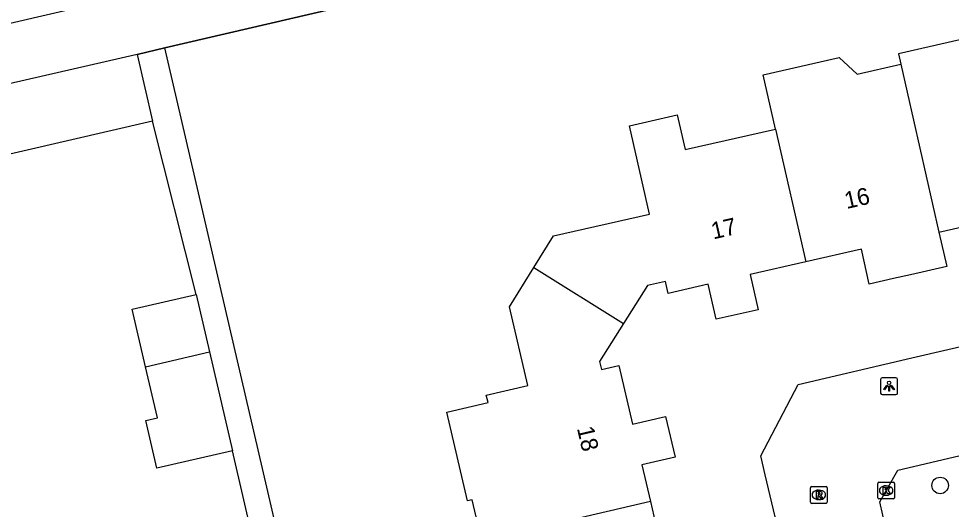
# Model space of a CAD drawing. Extents: x 158461 to 159795, y 387220 to 388672.
# Drawn here: x 159503.4 to 159558.7, y 388181.8 to 388210.9 of the extents above; entities that cross this region are included whole.
import ezdxf

# ---------------------------------------------------------------- set-up
doc = ezdxf.new("R2010")
doc.units = 0
for name, color, linetype in [('IMGEO_Boom', 7, 'Continuous'), ('IMGEO_Kolk', 7, 'Continuous'), ('IMGEO_Lichtpunt', 7, 'Continuous'), ('IMGEO_Muur', 7, 'Continuous'), ('IMGEO_Pand', 7, 'Continuous'), ('IMGEO_Pand_nummerreeks', 7, 'Continuous'), ('IMGEO_Rijbaan_lokaal_gesloten', 7, 'Continuous'), ('IMGEO_Rijbaan_lokaal_open', 7, 'Continuous'), ('IMGEO_Rioolput', 7, 'Continuous'), ('IMGEO_Voetpad_open', 7, 'Continuous')]:
    doc.layers.add(name, color=color, linetype=linetype)

msp = doc.modelspace()

# ---------------------------------------------------------------- linework, layer by layer
at = {"layer": 'IMGEO_Boom'}
msp.add_circle((159557.991, 388183.221), 0.489, dxfattribs=at)
at = {"layer": 'IMGEO_Kolk'}
for p, q in [((159554.294, 388182.492), (159554.294, 388183.344)), ((159554.369, 388183.418), (159555.221, 388183.418)), ((159555.295, 388183.344), (159555.295, 388182.492)), ((159554.782, 388183.198), (159554.807, 388183.198)), ((159555.221, 388182.418), (159554.369, 388182.418)), ((159554.805, 388182.638), (159554.78, 388182.638))]:
    msp.add_line(p, q, dxfattribs=at)
for points in [[(159554.294, 388182.492), (159554.294, 388183.344)], [(159554.369, 388183.418), (159555.221, 388183.418)], [(159555.295, 388183.344), (159555.295, 388182.492)], [(159554.615, 388183.118), (159554.738, 388183.118), (159554.738, 388182.967), (159554.868, 388183.118), (159555.032, 388183.118), (159554.886, 388182.967), (159555.039, 388182.718), (159554.887, 388182.718), (159554.802, 388182.882), (159554.738, 388182.815), (159554.738, 388182.718), (159554.615, 388182.718), (159554.615, 388183.118)], [(159555.221, 388182.418), (159554.369, 388182.418)]]:
    msp.add_lwpolyline(points, dxfattribs=at)
for centre, start, end in [((159554.371, 388183.342), 91.552, 178.448), ((159554.371, 388183.342), 91.552, 178.448), ((159555.219, 388183.342), 1.552, 88.448), ((159555.219, 388183.342), 1.552, 88.448), ((159554.371, 388182.494), 181.552, 268.448), ((159554.371, 388182.494), 181.552, 268.448), ((159555.219, 388182.494), 271.552, 358.448), ((159555.219, 388182.494), 271.552, 358.448)]:
    msp.add_arc(centre, 0.0765, start, end, dxfattribs=at)
for centre, major_axis, ratio, start_param, end_param in [((159554.781, 388182.918), (-0.387, 0.002), 0.722429, 4.712389, 7.853982), ((159554.806, 388182.918), (-0.39, 0.002), 0.717154, 1.570796, 4.712389)]:
    msp.add_ellipse(centre, major_axis=major_axis, ratio=ratio, start_param=start_param, end_param=end_param, dxfattribs=at)
at = {"layer": 'IMGEO_Lichtpunt'}
for p, q in [((159554.469, 388189.503), (159554.469, 388188.696)), ((159554.469, 388189.503), (159554.469, 388188.696)), ((159555.371, 388189.598), (159554.563, 388189.598)), ((159555.371, 388189.598), (159554.563, 388189.598)), ((159555.465, 388188.696), (159555.465, 388189.503)), ((159555.465, 388188.696), (159555.465, 388189.503)), ((159554.563, 388188.602), (159555.371, 388188.602)), ((159554.563, 388188.602), (159555.371, 388188.602))]:
    msp.add_line(p, q, dxfattribs=at)
for points in [[(159554.843, 388189.167), (159554.882, 388189.139), (159554.694, 388188.877), (159554.656, 388188.904), (159554.843, 388189.167)], [(159554.945, 388189.119), (159554.992, 388189.119), (159554.992, 388188.797), (159554.945, 388188.797), (159554.945, 388189.119)], [(159555.055, 388189.139), (159555.093, 388189.166), (159555.28, 388188.904), (159555.241, 388188.876), (159555.055, 388189.139)]]:
    msp.add_lwpolyline(points, dxfattribs=at)
msp.add_circle((159554.968, 388189.301), 0.0994, dxfattribs=at)
for centre, start, end in [((159554.563, 388189.503), 90, 180), ((159554.563, 388189.503), 90, 180), ((159555.371, 388189.503), 0, 90), ((159555.371, 388189.503), 0, 90), ((159554.563, 388188.696), 180, 270), ((159554.563, 388188.696), 180, 270), ((159555.371, 388188.696), 270, 0), ((159555.371, 388188.696), 270, 360)]:
    msp.add_arc(centre, 0.0946, start, end, dxfattribs=at)
at = {"layer": 'IMGEO_Muur'}
msp.add_lwpolyline([(159510.431, 388208.762), (159512.085, 388209.147), (159543.043, 388216.351), (159564.779, 388220.89), (159592.836, 388226.037), (159598.679, 388226.432), (159603.617, 388226.559), (159608.695, 388226.477)], dxfattribs=at)
at = {"layer": 'IMGEO_Pand'}
for points in [[(159564.08, 388207.941), (159563.474, 388210.601), (159555.525, 388208.788), (159555.664, 388208.175)], [(159510.431, 388208.762), (159500, 388206.354), (159491.39, 388204.366)], [(159510.431, 388208.762), (159511.346, 388204.797)], [(159548.24, 388204.337), (159547.51, 388207.545), (159552.014, 388208.57), (159553.078, 388207.586), (159555.664, 388208.175)], [(159555.664, 388208.175), (159557.924, 388198.236)], [(159533.934, 388196.135), (159535.093, 388198.002), (159540.789, 388199.3), (159539.597, 388204.53), (159542.416, 388205.172), (159542.884, 388203.117), (159548.24, 388204.337)], [(159511.346, 388204.797), (159501.263, 388202.468), (159501.579, 388201.104), (159500, 388200.74), (159499.561, 388200.638), (159500, 388198.739), (159501.001, 388194.404), (159500, 388194.172), (159499.017, 388193.945)], [(159548.24, 388204.337), (159550.032, 388196.461)], [(159557.924, 388198.236), (159560.081, 388198.727), (159560.54, 388196.71), (159561.651, 388196.964), (159563.073, 388197.288), (159562.619, 388199.28), (159565.885, 388200.024)], [(159557.924, 388198.236), (159558.388, 388196.194), (159556.236, 388195.705), (159555.237, 388195.478), (159553.798, 388195.15), (159553.328, 388197.212), (159550.032, 388196.461)], [(159530.855, 388179.943), (159530.288, 388182.373), (159530.001, 388182.306), (159528.775, 388187.557), (159531.217, 388188.127), (159531.113, 388188.571), (159533.568, 388189.144), (159532.482, 388193.796), (159533.934, 388196.135)], [(159533.934, 388196.135), (159539.236, 388192.807)], [(159550.032, 388196.461), (159546.733, 388195.709), (159547.206, 388193.63), (159544.723, 388193.064), (159544.25, 388195.14), (159541.884, 388194.601), (159541.723, 388195.31), (159540.657, 388195.067), (159539.236, 388192.807)], [(159510.94, 388190.254), (159510.154, 388193.655), (159513.939, 388194.53)], [(159513.939, 388194.53), (159514.725, 388191.129)], [(159539.236, 388192.807), (159537.824, 388190.563), (159537.936, 388190.081), (159538.973, 388190.323), (159539.781, 388186.859), (159541.736, 388187.315), (159542.301, 388184.897), (159540.329, 388184.436), (159540.835, 388182.27)], [(159510.94, 388190.254), (159514.725, 388191.129)], [(159514.725, 388191.129), (159516.077, 388185.279)], [(159516.077, 388185.279), (159511.599, 388184.244), (159510.946, 388187.069), (159511.639, 388187.229), (159510.94, 388190.254)], [(159540.835, 388182.27), (159530.855, 388179.943)], [(159540.835, 388182.27), (159541.34, 388180.107), (159543.362, 388180.579), (159543.635, 388179.408), (159543.936, 388178.119), (159541.893, 388177.643), (159542.664, 388174.34)]]:
    msp.add_lwpolyline(points, dxfattribs=at)
at = {"layer": 'IMGEO_Rijbaan_lokaal_gesloten'}
msp.add_lwpolyline([(159593.042, 388229.609), (159591.857, 388229.487), (159590.007, 388229.182), (159589.575, 388229.114), (159587.297, 388228.71), (159583.887, 388228.131), (159580.587, 388227.522), (159575.477, 388226.54), (159566.876, 388224.967), (159563.275, 388224.19), (159559.205, 388223.423), (159554.584, 388222.468), (159551.083, 388221.7), (159537.479, 388218.605), (159500, 388209.909), (159495.213, 388208.798), (159485.84, 388206.677), (159484.963, 388206.479)], dxfattribs=at)
at = {"layer": 'IMGEO_Rijbaan_lokaal_open'}
for points in [[(159541.782, 388140.634), (159545.841, 388141.595), (159557.023, 388144.249), (159552.164, 388164.756), (159550.66, 388171.1), (159548.425, 388180.526), (159547.636, 388183.857), (159547.368, 388184.985), (159549.576, 388189.206), (159556.308, 388190.775), (159562.72, 388192.271), (159572.097, 388194.463), (159578.518, 388195.967), (159582.855, 388196.982), (159586.406, 388194.676), (159588.588, 388195.192), (159591.911, 388195.978), (159598.393, 388197.511), (159600.441, 388203.225)], [(159572.613, 388185.983), (159573.629, 388181.656), (159572.418, 388179.784), (159555.844, 388175.926), (159554.412, 388182.252), (159555.493, 388184.132), (159559.442, 388185.057)]]:
    msp.add_lwpolyline(points, dxfattribs=at)
at = {"layer": 'IMGEO_Rioolput'}
for p, q in [((159550.31, 388182.235), (159550.31, 388183.087)), ((159550.385, 388183.161), (159551.237, 388183.161)), ((159550.798, 388182.941), (159550.823, 388182.941)), ((159551.311, 388183.087), (159551.311, 388182.235)), ((159550.821, 388182.381), (159550.796, 388182.381)), ((159551.237, 388182.161), (159550.385, 388182.161))]:
    msp.add_line(p, q, dxfattribs=at)
for points in [[(159550.31, 388182.235), (159550.31, 388183.087)], [(159550.385, 388183.161), (159551.237, 388183.161)], [(159550.899, 388182.859), (159550.647, 388182.861), (159550.647, 388182.461)], [(159550.825, 388182.78), (159550.771, 388182.78), (159550.771, 388182.699)], [(159551.311, 388183.087), (159551.311, 388182.235)], [(159550.647, 388182.461), (159550.771, 388182.461), (159550.771, 388182.623), (159550.782, 388182.623)], [(159550.771, 388182.699), (159550.823, 388182.699)], [(159550.829, 388182.594), (159550.9, 388182.461), (159551.04, 388182.461), (159550.975, 388182.587)], [(159551.237, 388182.161), (159550.385, 388182.161)]]:
    msp.add_lwpolyline(points, dxfattribs=at)
for centre, radius, start, end in [((159550.387, 388183.085), 0.0765, 91.552, 178.448), ((159550.387, 388183.085), 0.0765, 91.552, 178.448), ((159550.831, 388182.684), 0.0964, 77.0061, 93.1865), ((159550.845, 388182.741), 0.0378, 276.6634, 79.6772), ((159550.898, 388182.749), 0.109, 350.3612, 89.416), ((159551.235, 388183.085), 0.0765, 1.552, 88.448), ((159551.235, 388183.085), 0.0765, 1.552, 88.448), ((159550.387, 388182.237), 0.0765, 181.552, 268.448), ((159550.387, 388182.237), 0.0765, 181.552, 268.448), ((159550.781, 388182.57), 0.0533, 26.0293, 88.6989), ((159550.807, 388182.888), 0.19, 274.7715, 282.9687), ((159550.896, 388182.749), 0.112, 277.5842, 350.9817), ((159550.88, 388182.534), 0.108, 29.5134, 73.7905), ((159551.235, 388182.237), 0.0765, 271.552, 358.448), ((159551.235, 388182.237), 0.0765, 271.552, 358.448)]:
    msp.add_arc(centre, radius, start, end, dxfattribs=at)
for centre, major_axis, ratio, start_param, end_param in [((159550.797, 388182.661), (-0.387, 0.002), 0.722429, 4.712389, 7.853982), ((159550.822, 388182.661), (-0.39, 0.002), 0.717154, 1.570796, 4.712389)]:
    msp.add_ellipse(centre, major_axis=major_axis, ratio=ratio, start_param=start_param, end_param=end_param, dxfattribs=at)
at = {"layer": 'IMGEO_Voetpad_open'}
for points in [[(159608.695, 388226.477), (159603.617, 388226.559), (159598.679, 388226.432), (159592.836, 388226.037), (159564.779, 388220.89), (159543.043, 388216.351), (159512.085, 388209.147)], [(159512.085, 388209.147), (159510.431, 388208.762)], [(159520.695, 388172.062), (159512.085, 388209.147)], [(159513.939, 388194.53), (159511.346, 388204.797)], [(159527.32, 388142.549), (159526.094, 388142.261), (159521.772, 388160.953), (159520.402, 388166.567), (159516.077, 388185.279)]]:
    msp.add_lwpolyline(points, dxfattribs=at)

# ---------------------------------------------------------------- texts
at = {"layer": 'IMGEO_Pand_nummerreeks'}
for s, rotation, p in [('16', 12.8457, (159552.451, 388199.596)), ('17', 12.8474, (159544.555, 388197.795)), ('18', 283.1233, (159536.48, 388186.61))]:
    msp.add_text(s, height=1, rotation=rotation, dxfattribs=at).set_placement(p)

doc.saveas('drawing.dxf')
